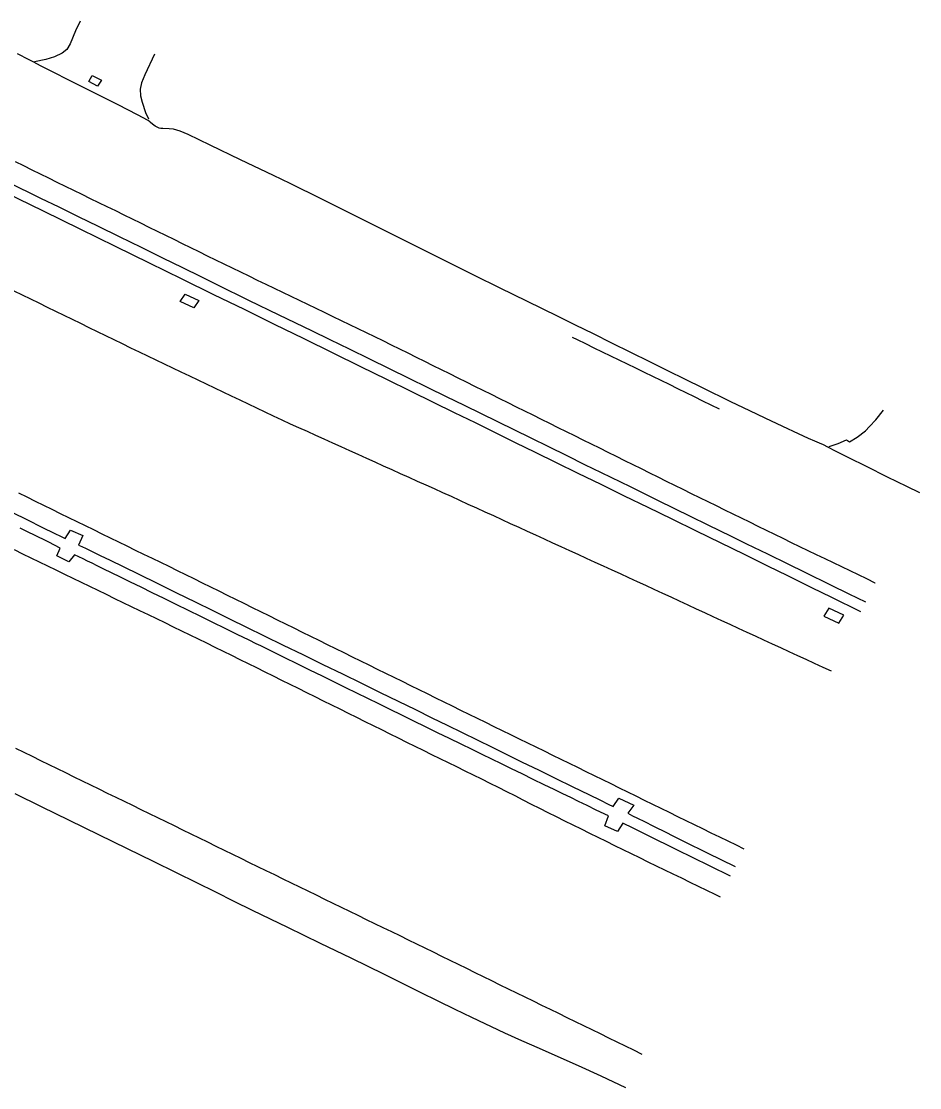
# Model space of a CAD drawing. Extents: x 1948091 to 1975253, y 787267 to 823306.
# Drawn here: x 1975011.4 to 1975253, y 793449 to 793735.9 of the extents above; entities that cross this region are included whole.
import ezdxf

# ---------------------------------------------------------------- set-up
doc = ezdxf.new("R2010")
doc.units = 0
doc.layers.add('RD_EX_Pavement_Markings', color=7, linetype='Continuous')
doc.layers.add('RD_EX_Road', color=7, linetype='Continuous')

msp = doc.modelspace()

# ---------------------------------------------------------------- linework, layer by layer
at = {"layer": 'RD_EX_Pavement_Markings'}
for points in [[(1975009.74, 793698.21), (1975011.98, 793697.11), (1975014.23, 793696), (1975016.47, 793694.9), (1975018.71, 793693.8), (1975020.96, 793692.7), (1975023.2, 793691.6), (1975025.45, 793690.49), (1975027.69, 793689.39), (1975029.93, 793688.29), (1975032.18, 793687.19), (1975034.42, 793686.09), (1975036.67, 793684.99), (1975038.91, 793683.89), (1975041.16, 793682.79), (1975043.4, 793681.69), (1975045.65, 793680.59), (1975047.89, 793679.49), (1975050.14, 793678.39), (1975052.38, 793677.28), (1975054.63, 793676.18), (1975056.87, 793675.08), (1975059.12, 793673.98), (1975061.36, 793672.88), (1975063.61, 793671.78), (1975065.85, 793670.68), (1975068.1, 793669.59), (1975070.35, 793668.5), (1975072.6, 793667.42), (1975074.85, 793666.33), (1975077.11, 793665.25), (1975079.36, 793664.16), (1975081.61, 793663.08), (1975083.86, 793661.99), (1975086.11, 793660.9), (1975088.37, 793659.82), (1975090.62, 793658.73), (1975092.87, 793657.65), (1975095.12, 793656.56), (1975097.37, 793655.47), (1975099.63, 793654.39), (1975101.88, 793653.3), (1975104.13, 793652.22), (1975106.38, 793651.13), (1975108.63, 793650.03), (1975110.87, 793648.92), (1975113.11, 793647.81), (1975115.35, 793646.7), (1975117.58, 793645.59), (1975119.82, 793644.48), (1975122.06, 793643.36), (1975124.3, 793642.25), (1975126.54, 793641.14), (1975128.78, 793640.03), (1975131.02, 793638.92), (1975133.26, 793637.81), (1975135.5, 793636.69), (1975137.74, 793635.58), (1975139.98, 793634.47), (1975142.22, 793633.36), (1975144.46, 793632.25), (1975146.69, 793631.14), (1975148.93, 793630.02), (1975151.17, 793628.91), (1975153.41, 793627.8), (1975155.65, 793626.69), (1975157.89, 793625.58), (1975160.13, 793624.47), (1975162.37, 793623.36), (1975164.61, 793622.25), (1975166.85, 793621.14), (1975169.09, 793620.03), (1975171.33, 793618.91), (1975173.57, 793617.8), (1975175.81, 793616.69), (1975178.05, 793615.58), (1975180.29, 793614.47), (1975182.53, 793613.36), (1975184.77, 793612.25), (1975187.01, 793611.14), (1975189.25, 793610.04), (1975191.5, 793608.94), (1975193.74, 793607.84), (1975195.99, 793606.74), (1975198.23, 793605.64), (1975200.48, 793604.54), (1975202.72, 793603.44), (1975204.97, 793602.34), (1975207.21, 793601.24), (1975209.46, 793600.14), (1975211.7, 793599.04), (1975213.95, 793597.94), (1975216.19, 793596.84), (1975218.44, 793595.74), (1975220.68, 793594.64), (1975222.93, 793593.55), (1975225.18, 793592.46), (1975227.44, 793591.38), (1975229.69, 793590.3), (1975231.95, 793589.22), (1975234.2, 793588.15), (1975236.46, 793587.07), (1975238.72, 793585.99), (1975240.97, 793584.91), (1975241.03, 793584.88)], [(1975229.27, 793561.07), (1975227, 793562.11), (1975224.73, 793563.16), (1975222.46, 793564.21), (1975220.19, 793565.26), (1975217.92, 793566.3), (1975215.65, 793567.35), (1975213.38, 793568.4), (1975211.11, 793569.44), (1975208.84, 793570.49), (1975206.57, 793571.54), (1975204.3, 793572.59), (1975202.03, 793573.63), (1975199.76, 793574.68), (1975197.49, 793575.73), (1975195.22, 793576.78), (1975192.95, 793577.82), (1975190.68, 793578.87), (1975188.41, 793579.92), (1975186.14, 793580.97), (1975183.87, 793582.01), (1975181.6, 793583.06), (1975179.33, 793584.11), (1975177.06, 793585.15), (1975174.79, 793586.2), (1975172.52, 793587.25), (1975170.24, 793588.29), (1975167.97, 793589.33), (1975165.7, 793590.37), (1975163.42, 793591.41), (1975161.15, 793592.45), (1975158.88, 793593.49), (1975156.61, 793594.53), (1975154.33, 793595.57), (1975152.06, 793596.62), (1975149.79, 793597.66), (1975147.51, 793598.7), (1975145.24, 793599.74), (1975142.97, 793600.78), (1975140.69, 793601.82), (1975138.42, 793602.86), (1975136.15, 793603.9), (1975133.88, 793604.94), (1975131.6, 793605.98), (1975129.33, 793607.02), (1975127.05, 793608.06), (1975124.77, 793609.08), (1975122.5, 793610.11), (1975120.22, 793611.14), (1975117.94, 793612.17), (1975115.66, 793613.2), (1975113.38, 793614.23), (1975111.1, 793615.25), (1975108.82, 793616.28), (1975106.54, 793617.31), (1975104.27, 793618.34), (1975101.99, 793619.37), (1975099.71, 793620.39), (1975097.43, 793621.42), (1975095.15, 793622.45), (1975092.87, 793623.48), (1975090.59, 793624.51), (1975088.31, 793625.54), (1975086.03, 793626.56), (1975083.76, 793627.59), (1975081.49, 793628.65), (1975079.23, 793629.72), (1975076.97, 793630.79), (1975074.72, 793631.87), (1975072.46, 793632.94), (1975070.2, 793634.02), (1975067.94, 793635.09), (1975065.69, 793636.16), (1975063.43, 793637.24), (1975061.17, 793638.31), (1975058.91, 793639.39), (1975056.66, 793640.46), (1975054.4, 793641.53), (1975052.14, 793642.61), (1975049.88, 793643.68), (1975047.63, 793644.76), (1975045.37, 793645.83), (1975043.12, 793646.93), (1975040.87, 793648.02), (1975038.63, 793649.12), (1975036.38, 793650.21), (1975034.13, 793651.31), (1975031.89, 793652.41), (1975029.64, 793653.5), (1975027.39, 793654.6), (1975025.15, 793655.69), (1975022.9, 793656.79), (1975020.65, 793657.89), (1975018.41, 793658.98), (1975016.16, 793660.08), (1975013.91, 793661.17), (1975011.66, 793662.27), (1975009.42, 793663.37)], [(1975199.13, 793631.57), (1975196.89, 793632.67), (1975194.64, 793633.77), (1975192.4, 793634.88), (1975190.16, 793635.98), (1975187.91, 793637.08), (1975185.67, 793638.19), (1975183.43, 793639.29), (1975181.18, 793640.39), (1975178.94, 793641.49), (1975176.69, 793642.59), (1975174.44, 793643.68), (1975172.19, 793644.77), (1975169.94, 793645.86), (1975167.69, 793646.95), (1975165.44, 793648.04), (1975163.19, 793649.13), (1975160.94, 793650.22), (1975159.63, 793650.85)], [(1975010.59, 793609.06), (1975012.83, 793607.96), (1975015.08, 793606.86), (1975017.32, 793605.76), (1975019.56, 793604.65), (1975021.81, 793603.56), (1975024.06, 793602.46), (1975026.3, 793601.36), (1975028.55, 793600.27), (1975030.8, 793599.17), (1975033.04, 793598.08), (1975035.29, 793596.98), (1975037.54, 793595.89), (1975039.79, 793594.79), (1975042.03, 793593.69), (1975044.28, 793592.6), (1975046.53, 793591.5), (1975048.77, 793590.41), (1975051.02, 793589.31), (1975053.27, 793588.22), (1975055.51, 793587.11), (1975057.75, 793586.01), (1975060, 793584.9), (1975062.24, 793583.79), (1975064.48, 793582.69), (1975066.72, 793581.58), (1975068.96, 793580.47), (1975071.21, 793579.37), (1975073.45, 793578.26), (1975075.69, 793577.16), (1975077.93, 793576.05), (1975080.17, 793574.94), (1975082.41, 793573.84), (1975084.66, 793572.73), (1975086.9, 793571.62), (1975089.14, 793570.52), (1975091.38, 793569.41), (1975093.62, 793568.31), (1975095.87, 793567.2), (1975098.11, 793566.09), (1975100.35, 793564.99), (1975102.59, 793563.88), (1975104.83, 793562.78), (1975107.08, 793561.67), (1975109.32, 793560.57), (1975111.57, 793559.47), (1975113.81, 793558.37), (1975116.05, 793557.27), (1975118.3, 793556.16), (1975120.54, 793555.06), (1975122.79, 793553.96), (1975125.03, 793552.86), (1975127.27, 793551.76), (1975129.52, 793550.65), (1975131.76, 793549.55), (1975134.01, 793548.45), (1975136.25, 793547.35), (1975138.49, 793546.25), (1975140.74, 793545.14), (1975142.98, 793544.04), (1975145.23, 793542.94), (1975147.47, 793541.84), (1975149.71, 793540.74), (1975151.96, 793539.64), (1975154.2, 793538.54), (1975156.45, 793537.44), (1975158.69, 793536.34), (1975160.94, 793535.24), (1975163.19, 793534.14), (1975165.43, 793533.04), (1975167.68, 793531.94), (1975169.92, 793530.84), (1975172.17, 793529.74), (1975174.41, 793528.64), (1975176.66, 793527.54), (1975178.9, 793526.44), (1975181.15, 793525.34), (1975183.39, 793524.24), (1975185.64, 793523.14), (1975187.88, 793522.04), (1975190.13, 793520.94), (1975192.37, 793519.84), (1975194.62, 793518.74), (1975196.86, 793517.64), (1975199.11, 793516.54), (1975201.35, 793515.44), (1975203.6, 793514.34), (1975205.69, 793513.32)], [(1975009.46, 793593.79), (1975011.71, 793592.7), (1975013.96, 793591.61), (1975016.21, 793590.51), (1975018.46, 793589.42), (1975020.7, 793588.33), (1975022.95, 793587.24), (1975025.2, 793586.15), (1975027.45, 793585.06), (1975029.7, 793583.97), (1975031.95, 793582.88), (1975034.2, 793581.79), (1975036.45, 793580.69), (1975038.7, 793579.6), (1975040.95, 793578.51), (1975043.2, 793577.42), (1975045.45, 793576.33), (1975047.7, 793575.24), (1975049.95, 793574.15), (1975052.2, 793573.06), (1975054.44, 793571.97), (1975056.69, 793570.87), (1975058.94, 793569.78), (1975061.19, 793568.69), (1975063.44, 793567.6), (1975065.69, 793566.51), (1975067.93, 793565.4), (1975070.17, 793564.28), (1975072.41, 793563.17), (1975074.65, 793562.06), (1975076.89, 793560.95), (1975079.12, 793559.84), (1975081.36, 793558.72), (1975083.6, 793557.61), (1975085.84, 793556.5), (1975088.08, 793555.39), (1975090.32, 793554.27), (1975092.56, 793553.16), (1975094.8, 793552.05), (1975097.04, 793550.94), (1975099.27, 793549.82), (1975101.51, 793548.71), (1975103.75, 793547.6), (1975105.99, 793546.49), (1975108.23, 793545.37), (1975110.47, 793544.26), (1975112.71, 793543.15), (1975114.95, 793542.04), (1975117.18, 793540.92), (1975119.42, 793539.81), (1975121.66, 793538.7), (1975123.91, 793537.6), (1975126.16, 793536.51), (1975128.41, 793535.42), (1975130.66, 793534.33), (1975132.91, 793533.24), (1975135.14, 793532.12), (1975137.37, 793530.99), (1975139.6, 793529.86), (1975141.84, 793528.74), (1975144.07, 793527.61), (1975146.3, 793526.48), (1975148.53, 793525.35), (1975150.76, 793524.23), (1975152.99, 793523.1), (1975155.23, 793521.99), (1975157.47, 793520.88), (1975159.71, 793519.77), (1975161.95, 793518.66), (1975164.19, 793517.55), (1975166.43, 793516.44), (1975168.67, 793515.33), (1975170.92, 793514.22), (1975173.16, 793513.12), (1975175.41, 793512.03), (1975177.65, 793510.93), (1975179.9, 793509.84), (1975182.15, 793508.74), (1975184.4, 793507.65), (1975186.64, 793506.55), (1975188.89, 793505.46), (1975191.14, 793504.36), (1975193.39, 793503.27), (1975195.63, 793502.18), (1975197.88, 793501.08), (1975199.35, 793500.37)], [(1975178.36, 793458), (1975176.12, 793459.1), (1975173.87, 793460.2), (1975171.62, 793461.3), (1975169.38, 793462.39), (1975167.13, 793463.49), (1975164.89, 793464.59), (1975162.64, 793465.69), (1975160.39, 793466.79), (1975158.15, 793467.88), (1975155.9, 793468.98), (1975153.66, 793470.08), (1975151.41, 793471.18), (1975149.17, 793472.28), (1975146.92, 793473.38), (1975144.67, 793474.48), (1975142.43, 793475.58), (1975140.18, 793476.67), (1975137.94, 793477.77), (1975135.69, 793478.87), (1975133.45, 793479.97), (1975131.2, 793481.07), (1975128.96, 793482.17), (1975126.71, 793483.27), (1975124.46, 793484.37), (1975122.22, 793485.47), (1975119.97, 793486.56), (1975117.73, 793487.66), (1975115.48, 793488.76), (1975113.24, 793489.86), (1975110.99, 793490.95), (1975108.74, 793492.05), (1975106.49, 793493.14), (1975104.25, 793494.24), (1975102, 793495.33), (1975099.75, 793496.43), (1975097.5, 793497.52), (1975095.26, 793498.61), (1975093.01, 793499.71), (1975090.76, 793500.8), (1975088.51, 793501.9), (1975086.26, 793502.99), (1975084.02, 793504.09), (1975081.77, 793505.18), (1975079.52, 793506.28), (1975077.27, 793507.37), (1975075.03, 793508.47), (1975072.78, 793509.57), (1975070.54, 793510.67), (1975068.29, 793511.76), (1975066.04, 793512.86), (1975063.8, 793513.96), (1975061.55, 793515.06), (1975059.31, 793516.15), (1975057.06, 793517.25), (1975054.81, 793518.35), (1975052.57, 793519.45), (1975050.32, 793520.55), (1975048.08, 793521.64), (1975045.83, 793522.74), (1975043.58, 793523.84), (1975041.34, 793524.94), (1975039.09, 793526.03), (1975036.85, 793527.13), (1975034.6, 793528.23), (1975032.35, 793529.33), (1975030.11, 793530.43), (1975027.86, 793531.53), (1975025.62, 793532.62), (1975023.37, 793533.72), (1975021.12, 793534.82), (1975018.88, 793535.92), (1975016.63, 793537.02), (1975014.39, 793538.11), (1975012.14, 793539.21), (1975009.89, 793540.31)]]:
    msp.add_lwpolyline(points, dxfattribs=at)
at = {"layer": 'RD_EX_Road'}
for points in [[(1975027.23, 793735.93), (1975025.99, 793733.33), (1975024.51, 793729.86), (1975023.59, 793728.34), (1975022.32, 793727.32), (1975020.29, 793726.41), (1975017.94, 793725.7), (1975014.89, 793724.99)], [(1975252.99, 793609.09), (1975249.52, 793610.75), (1975244.32, 793613.31), (1975238.69, 793616.12), (1975233.94, 793618.51), (1975230.38, 793620.32), (1975228.31, 793621.37), (1975227.08, 793621.97), (1975226.03, 793622.46), (1975224.83, 793622.99), (1975223.13, 793623.73), (1975220.43, 793624.95), (1975216.18, 793626.95), (1975211.45, 793629.17), (1975207.31, 793631.1), (1975202.2, 793633.54), (1975194.55, 793637.3), (1975190, 793639.55), (1975185.28, 793641.9), (1975180.37, 793644.33), (1975175.28, 793646.86), (1975170.18, 793649.38), (1975165.23, 793651.84), (1975160.43, 793654.21), (1975155.79, 793656.51), (1975147.32, 793660.68), (1975140.2, 793664.16), (1975133.23, 793667.58), (1975125.22, 793671.58), (1975116.79, 793675.8), (1975108.56, 793679.88), (1975100.41, 793683.93), (1975092.23, 793688.04), (1975083.7, 793692.27), (1975079.17, 793694.46), (1975070.34, 793698.64), (1975062.16, 793702.58), (1975056.27, 793705.44), (1975054.06, 793706.35), (1975052.33, 793706.89), (1975051.1, 793707.04), (1975049.45, 793707.05), (1975048.86, 793707.11), (1975048.43, 793707.21), (1975048.08, 793707.34), (1975047.73, 793707.52), (1975047.37, 793707.74), (1975046.67, 793708.26), (1975046.15, 793708.72), (1975045.97, 793708.91), (1975045.5, 793709.23), (1975042.62, 793710.78), (1975037.38, 793713.43), (1975031.14, 793716.58), (1975024.48, 793719.96), (1975019.55, 793722.46), (1975016.57, 793723.98), (1975014.72, 793724.92), (1975013.46, 793725.56), (1975010.38, 793727.22)], [(1975047.24, 793727.09), (1975044.56, 793721.49), (1975043.7, 793719.39), (1975043.3, 793717.65), (1975043.41, 793715.84), (1975043.89, 793714.15), (1975044.75, 793711.42), (1975045.62, 793709.67)], [(1975238.47, 793579.69), (1975234.06, 793581.84), (1975229.08, 793584.28), (1975222.23, 793587.64), (1975217.6, 793589.9), (1975212.17, 793592.55), (1975206.5, 793595.31), (1975202.41, 793597.31), (1975196.1, 793600.4), (1975191.36, 793602.73), (1975182.73, 793606.97), (1975175.18, 793610.65), (1975167.42, 793614.44), (1975162.97, 793616.63), (1975158.15, 793619.01), (1975153.23, 793621.45), (1975148.49, 793623.78), (1975139.55, 793628.17), (1975130.56, 793632.56), (1975125.77, 793634.91), (1975120.78, 793637.36), (1975115.65, 793639.88), (1975110.42, 793642.44), (1975105.1, 793645.05), (1975099.68, 793647.69), (1975094.4, 793650.26), (1975089.48, 793652.65), (1975080.74, 793656.89), (1975072.6, 793660.85), (1975064.21, 793664.96), (1975059.74, 793667.16), (1975054.83, 793669.58), (1975049.48, 793672.2), (1975043.69, 793675.04), (1975037.81, 793677.93), (1975032.15, 793680.7), (1975026.72, 793683.36), (1975021.52, 793685.89), (1975016.6, 793688.3), (1975007.78, 793692.62)], [(1975237.17, 793577.06), (1975229.22, 793580.97), (1975224.16, 793583.46), (1975217.52, 793586.73), (1975212.17, 793589.36), (1975205.87, 793592.45), (1975199.46, 793595.6), (1975192.94, 793598.78), (1975186.42, 793601.97), (1975179.97, 793605.11), (1975173.6, 793608.22), (1975167.3, 793611.28), (1975161.17, 793614.27), (1975155.29, 793617.15), (1975149.66, 793619.92), (1975144.28, 793622.57), (1975138.95, 793625.2), (1975133.5, 793627.88), (1975127.92, 793630.61), (1975122.22, 793633.4), (1975116.21, 793636.34), (1975109.71, 793639.53), (1975102.72, 793642.97), (1975095.24, 793646.65), (1975087.45, 793650.49), (1975079.5, 793654.4), (1975071.41, 793658.36), (1975063.16, 793662.39), (1975054.67, 793666.54), (1975045.84, 793670.85), (1975036.67, 793675.34), (1975027.16, 793680), (1975017.32, 793684.82), (1975007.17, 793689.79)], [(1975055.48, 793662.5), (1975059.16, 793660.8), (1975057.8, 793658.86), (1975054.11, 793660.57), (1975055.48, 793662.5)], [(1975228.66, 793621.52), (1975231.03, 793622.38), (1975233.29, 793623.36), (1975234.11, 793622.8), (1975236.15, 793624.03), (1975238.43, 793625.75), (1975239.5, 793626.88), (1975241.24, 793628.72), (1975243.22, 793631.32)], [(1975008.99, 793603.76), (1975012.84, 793601.86), (1975017.11, 793599.77), (1975020.2, 793598.25), (1975022.11, 793597.31), (1975023.14, 793596.82), (1975024.59, 793599.03), (1975027.91, 793597.57), (1975026.79, 793595.04), (1975027.64, 793594.65), (1975028.8, 793594.09), (1975030.44, 793593.3), (1975032.55, 793592.26), (1975035.28, 793590.93), (1975038.75, 793589.24), (1975042.95, 793587.17), (1975047.9, 793584.74), (1975053.11, 793582.18), (1975058.09, 793579.73), (1975062.85, 793577.4), (1975067.38, 793575.18), (1975071.93, 793572.95), (1975076.73, 793570.61), (1975081.79, 793568.14), (1975087.1, 793565.55), (1975092.47, 793562.93), (1975097.73, 793560.36), (1975102.88, 793557.85), (1975107.91, 793555.39), (1975112.76, 793553.01), (1975117.38, 793550.75), (1975121.77, 793548.59), (1975125.92, 793546.55), (1975129.95, 793544.57), (1975133.98, 793542.59), (1975137.99, 793540.62), (1975142, 793538.65), (1975146.12, 793536.64), (1975150.43, 793534.53), (1975154.96, 793532.31), (1975159.69, 793530), (1975163.97, 793527.91), (1975167.14, 793526.37), (1975169.19, 793525.36), (1975170.51, 793524.7), (1975172.07, 793526.95), (1975176.11, 793525.06), (1975174.51, 793522.88), (1975175.79, 793522.19), (1975177.06, 793521.56), (1975178.94, 793520.63), (1975181.42, 793519.39), (1975184.88, 793517.67), (1975186.43, 793516.91), (1975189.69, 793515.3), (1975195.85, 793512.27), (1975203.36, 793508.58)], [(1975202.09, 793505.99), (1975196.65, 793508.66), (1975191.92, 793510.98), (1975187.9, 793512.95), (1975185.85, 793513.95), (1975181.66, 793516), (1975178.78, 793517.42), (1975175.94, 793518.83), (1975173.15, 793520.22), (1975171.76, 793517.93), (1975168.27, 793519.53), (1975169.26, 793522.16), (1975165.98, 793523.74), (1975163.52, 793524.96), (1975161.24, 793526.07), (1975159.16, 793527.08), (1975157.05, 793528.1), (1975154.66, 793529.26), (1975152.01, 793530.55), (1975149.08, 793531.99), (1975146.08, 793533.45), (1975143.23, 793534.85), (1975140.52, 793536.18), (1975137.95, 793537.45), (1975135.36, 793538.72), (1975132.59, 793540.07), (1975129.64, 793541.5), (1975126.52, 793543), (1975123.31, 793544.55), (1975120.12, 793546.11), (1975116.93, 793547.66), (1975113.74, 793549.22), (1975110.6, 793550.77), (1975107.54, 793552.27), (1975104.54, 793553.75), (1975101.62, 793555.18), (1975098.67, 793556.64), (1975095.58, 793558.16), (1975092.35, 793559.75), (1975088.98, 793561.4), (1975085.58, 793563.08), (1975082.25, 793564.71), (1975078.99, 793566.32), (1975075.8, 793567.88), (1975074.55, 793568.49), (1975072.63, 793569.44), (1975069.42, 793571.01), (1975066.19, 793572.59), (1975062.91, 793574.18), (1975059.63, 793575.79), (1975056.34, 793577.39), (1975053.06, 793579), (1975049.79, 793580.61), (1975046.6, 793582.18), (1975043.58, 793583.66), (1975040.73, 793585.06), (1975038.06, 793586.38), (1975035.64, 793587.56), (1975033.56, 793588.58), (1975031.81, 793589.44), (1975030.41, 793590.12), (1975029.18, 793590.71), (1975027.98, 793591.29), (1975026.81, 793591.84), (1975025.65, 793592.37), (1975024.16, 793590.52), (1975020.89, 793592.12), (1975021.81, 793594.23), (1975018.79, 793595.79), (1975018.06, 793596.15), (1975015.24, 793597.54), (1975012.9, 793598.69), (1975011.03, 793599.61)], [(1975228.52, 793578.06), (1975227.2, 793575.9), (1975231.29, 793573.98), (1975232.58, 793576.16), (1975228.52, 793578.06)], [(1975173.94, 793449.05), (1975167.33, 793452.12), (1975161.26, 793454.9), (1975155.72, 793457.38), (1975150.71, 793459.57), (1975146.02, 793461.62), (1975141.42, 793463.7), (1975132.52, 793467.93), (1975128.09, 793470.11), (1975123.5, 793472.36), (1975118.76, 793474.69), (1975113.87, 793477.1), (1975109.03, 793479.49), (1975100.06, 793483.87), (1975091.84, 793487.87), (1975083.05, 793492.13), (1975078.36, 793494.4), (1975073.53, 793496.75), (1975068.62, 793499.15), (1975063.65, 793501.61), (1975058.6, 793504.13), (1975053.14, 793506.85), (1975046.92, 793509.91), (1975039.95, 793513.33), (1975032.21, 793517.09), (1975024.3, 793520.93), (1975016.8, 793524.6), (1975009.71, 793528.08)]]:
    msp.add_lwpolyline(points, dxfattribs=at)
msp.add_lwpolyline([(1975030.44, 793721.36), (1975032.93, 793720.11), (1975031.91, 793718.46), (1975029.57, 793719.7)], close=True, dxfattribs=at)

doc.saveas('drawing.dxf')
